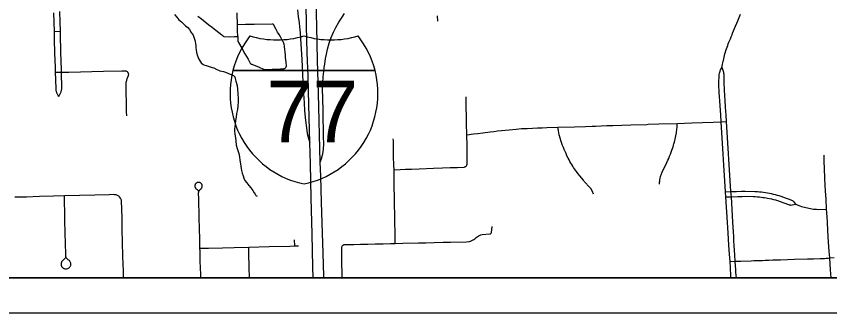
# Model space of a CAD drawing. Extents: x -59 to 82, y -3 to 49.
# Drawn here: x 4.699 to 7.043, y 14 to 14.853 of the extents above; entities that cross this region are included whole.
import ezdxf

# ---------------------------------------------------------------- set-up
doc = ezdxf.new("R2010")
doc.units = 0
for name, color, linetype in [('GM_X_City_Street', 7, 'Continuous'), ('GM_X_Corporation', 7, 'Continuous'), ('GM_X_Interchange_Ramps', 7, 'Continuous'), ('GM_X_Interstate_Route', 7, 'Continuous'), ('GM_X_Interstate_Shield', 7, 'Continuous'), ('GM_X_Minor_River', 7, 'Continuous'), ('GM_X_State_Route', 7, 'Continuous'), ('SH_Data', 7, 'Continuous')]:
    doc.layers.add(name, color=color, linetype=linetype)

msp = doc.modelspace()

# ---------------------------------------------------------------- linework, layer by layer
at = {"layer": 'GM_X_City_Street'}
for p, q in [((4.8092, 14.8092), (4.8266, 14.8098)), ((5.5015, 14.192), (5.5011, 14.2101))]:
    msp.add_line(p, q, dxfattribs=at)
for points in [[(4.8215, 14.6222), (4.8195, 14.6252), (4.8186, 14.6268), (4.8178, 14.6284), (4.817, 14.6301), (4.8164, 14.6318), (4.8158, 14.6335), (4.8152, 14.6352), (4.8148, 14.637), (4.8144, 14.6388), (4.8141, 14.6405), (4.8138, 14.6424), (4.8137, 14.6442), (4.8131, 14.6705), (4.8125, 14.6919), (4.8121, 14.7062), (4.8107, 14.7467), (4.8098, 14.7863), (4.8092, 14.8092), (4.8077, 14.8628)], [(4.8215, 14.6222), (4.8238, 14.6257), (4.8248, 14.6276), (4.8258, 14.6294), (4.8266, 14.6313), (4.8274, 14.6333), (4.8281, 14.6353), (4.8288, 14.6373), (4.8293, 14.6393), (4.8298, 14.6414), (4.8302, 14.6435), (4.8304, 14.6455), (4.8306, 14.6476), (4.8305, 14.653), (4.8298, 14.6843), (4.8296, 14.6918), (4.8292, 14.7062), (4.8289, 14.7175), (4.827, 14.795), (4.8266, 14.8098), (4.8259, 14.8363), (4.8249, 14.8672)], [(5.2228, 14.8531), (5.2327, 14.8454), (5.2433, 14.837), (5.254, 14.8287), (5.2647, 14.8204), (5.2692, 14.8168), (5.2738, 14.8133), (5.2911, 14.7994), (5.2957, 14.7958), (5.2964, 14.7953), (5.2971, 14.7949), (5.2979, 14.7945), (5.3142, 14.7942), (5.3284, 14.7946), (5.3374, 14.7949), (5.3371, 14.8123), (5.3367, 14.8286), (5.3365, 14.8379), (5.3362, 14.8507), (5.3359, 14.8634)], [(5.9136, 14.8394), (5.913, 14.8543)], [(5.3374, 14.7949), (5.3375, 14.7876), (5.3379, 14.7819), (5.3381, 14.7811), (5.3384, 14.7803), (5.3388, 14.7795), (5.3392, 14.7787), (5.3397, 14.778), (5.3488, 14.7617), (5.3579, 14.7454), (5.3672, 14.7292), (5.3702, 14.7237), (5.3722, 14.7198), (5.3729, 14.7184), (5.3733, 14.7177), (5.3738, 14.7172), (5.3743, 14.7167), (5.3749, 14.7162), (5.3755, 14.7158), (5.3761, 14.7156), (5.3777, 14.715), (5.3848, 14.7123), (5.392, 14.7093), (5.3992, 14.7063), (5.4, 14.706), (5.4034, 14.7047), (5.4076, 14.703), (5.4145, 14.7003), (5.4154, 14.7), (5.4164, 14.6998), (5.4194, 14.6996), (5.4259, 14.6999), (5.4314, 14.7002), (5.4369, 14.7005), (5.4424, 14.7006), (5.4479, 14.7008), (5.4542, 14.7011), (5.4608, 14.7013), (5.4687, 14.7015), (5.4697, 14.7017), (5.4706, 14.702), (5.4715, 14.7023), (5.4723, 14.7027), (5.4732, 14.7032), (5.4739, 14.7037), (5.4747, 14.7043), (5.4753, 14.705), (5.4761, 14.706), (5.4769, 14.7074), (5.4773, 14.7082), (5.4776, 14.7091), (5.477, 14.7214), (5.4761, 14.7281), (5.4753, 14.7348), (5.4747, 14.7415), (5.4738, 14.7496), (5.4729, 14.7576), (5.4719, 14.7656), (5.4708, 14.7735), (5.4705, 14.7747), (5.4701, 14.7759), (5.4696, 14.7771), (5.469, 14.7782), (5.4684, 14.7793), (5.4643, 14.7863), (5.4603, 14.7934), (5.4563, 14.8004), (5.4524, 14.8075), (5.4486, 14.8147), (5.4406, 14.8289), (5.4404, 14.8294), (5.4401, 14.8298), (5.4397, 14.8301), (5.4392, 14.8304), (5.4366, 14.8307), (5.3847, 14.8294), (5.3719, 14.8291), (5.3602, 14.8289), (5.3367, 14.8286)], [(4.8125, 14.6919), (4.8296, 14.6918), (4.8504, 14.6923), (4.9502, 14.6949), (5.0037, 14.6965), (5.0112, 14.6964), (5.0131, 14.6961), (5.0148, 14.6956), (5.0168, 14.6947), (5.0184, 14.6938), (5.0193, 14.6932), (5.0201, 14.6923), (5.0209, 14.6911), (5.0213, 14.6903), (5.0218, 14.6893), (5.0221, 14.6884), (5.0223, 14.6872), (5.0219, 14.6822), (5.0215, 14.6806), (5.0211, 14.6794), (5.0181, 14.672), (5.0172, 14.6697), (5.0165, 14.6675), (5.0158, 14.6651), (5.0153, 14.6627), (5.015, 14.6604), (5.0148, 14.6579), (5.0151, 14.6326), (5.0155, 14.6061), (5.0162, 14.5779), (5.0165, 14.5664)], [(5.9965, 14.423), (5.9973, 14.4241), (5.998, 14.4255), (5.9983, 14.4265), (5.9986, 14.4275), (5.999, 14.4371), (5.9984, 14.4805), (5.9978, 14.5123), (5.997, 14.5448), (5.9964, 14.5687), (5.996, 14.5884), (5.9957, 14.6208)], [(5.9978, 14.5123), (6.0164, 14.5144), (6.0288, 14.5159), (6.0437, 14.5177), (6.0644, 14.5204), (6.0754, 14.5218), (6.0863, 14.5231), (6.0973, 14.5244), (6.1083, 14.5256), (6.1193, 14.5267), (6.1399, 14.5285), (6.155, 14.5297), (6.1715, 14.5305), (6.1864, 14.5313), (6.201, 14.5317), (6.2142, 14.5322), (6.2282, 14.5326), (6.2601, 14.5338), (6.3082, 14.5351), (6.3393, 14.5361), (6.3589, 14.5368), (6.3687, 14.5372), (6.3847, 14.5378), (6.4012, 14.5384), (6.4181, 14.5389), (6.4697, 14.5406), (6.5164, 14.542), (6.5198, 14.5422), (6.5513, 14.5431), (6.6042, 14.5447), (6.6251, 14.5456), (6.6455, 14.5464), (6.7074, 14.5486), (6.7304, 14.5496), (6.7456, 14.5501)], [(6.363, 14.3415), (6.3595, 14.3484), (6.3545, 14.3571), (6.3527, 14.3594), (6.3494, 14.3636), (6.3389, 14.3748), (6.3361, 14.378), (6.3334, 14.3812), (6.3231, 14.3938), (6.3182, 14.4), (6.3135, 14.4062), (6.3106, 14.4101), (6.3079, 14.414), (6.3052, 14.418), (6.3026, 14.422), (6.3001, 14.4261), (6.2974, 14.4306), (6.2948, 14.4352), (6.2923, 14.4398), (6.2899, 14.4445), (6.2862, 14.4519), (6.2835, 14.4578), (6.2808, 14.4637), (6.2782, 14.4696), (6.276, 14.4753), (6.2737, 14.4811), (6.2697, 14.4922), (6.2664, 14.5022), (6.2645, 14.5091), (6.2637, 14.5118), (6.2624, 14.5178), (6.2614, 14.5236), (6.2605, 14.53), (6.2601, 14.5338)], [(6.5524, 14.3698), (6.5526, 14.3726), (6.5529, 14.3754), (6.5533, 14.3783), (6.5537, 14.3811), (6.5542, 14.3839), (6.5548, 14.3866), (6.5561, 14.392), (6.5568, 14.3945), (6.5577, 14.3971), (6.5585, 14.3996), (6.5595, 14.402), (6.5606, 14.4045), (6.5635, 14.4107), (6.5688, 14.4217), (6.5741, 14.4327), (6.5768, 14.4385), (6.5793, 14.4442), (6.5818, 14.4501), (6.5842, 14.4559), (6.5865, 14.4618), (6.5884, 14.4674), (6.5917, 14.4773), (6.593, 14.4817), (6.5943, 14.4862), (6.5956, 14.4907), (6.5968, 14.4953), (6.5978, 14.4998), (6.5989, 14.5044), (6.5998, 14.509), (6.6014, 14.5174), (6.602, 14.5213), (6.6025, 14.5252), (6.603, 14.5291), (6.6034, 14.533), (6.6038, 14.5369), (6.604, 14.5408), (6.6042, 14.5447)], [(5.7915, 14.1995), (5.7909, 14.2315), (5.7904, 14.2584), (5.79, 14.2844), (5.7895, 14.308), (5.789, 14.3346), (5.7886, 14.3606), (5.788, 14.383), (5.7877, 14.4116), (5.7873, 14.4254), (5.7866, 14.4484), (5.7863, 14.4712), (5.7858, 14.495), (5.7855, 14.5002)], [(7.0477, 14.1), (7.0458, 14.1238), (7.0446, 14.1396), (7.0432, 14.1577), (7.042, 14.1773), (7.0402, 14.2031), (7.0381, 14.237), (7.0367, 14.2608), (7.0357, 14.2757), (7.0343, 14.2977), (7.0327, 14.3272), (7.0311, 14.351), (7.0303, 14.3662), (7.0293, 14.3868), (7.0283, 14.4148), (7.0274, 14.4355), (7.0269, 14.4529)], [(5.7877, 14.4116), (5.8051, 14.4122), (5.8208, 14.4126), (5.8383, 14.4132), (5.8604, 14.4141), (5.9018, 14.4158), (5.9279, 14.4167), (5.9499, 14.4174), (5.9708, 14.4182), (5.9899, 14.419), (5.9909, 14.4193), (5.9918, 14.4196), (5.9927, 14.42), (5.9935, 14.4204), (5.9946, 14.4211), (5.9956, 14.422), (5.9965, 14.423)], [(5.2308, 14.1), (5.2306, 14.1102), (5.2301, 14.1293), (5.2295, 14.1484), (5.2292, 14.1625), (5.2288, 14.1767), (5.2286, 14.1853), (5.2281, 14.205), (5.2278, 14.2191), (5.2273, 14.2344), (5.2269, 14.2496), (5.2266, 14.2649), (5.2263, 14.2801), (5.226, 14.2967), (5.2257, 14.3049), (5.225, 14.3266), (5.2246, 14.3449), (5.2247, 14.3461), (5.2249, 14.3471), (5.2253, 14.3482), (5.2257, 14.3493), (5.2263, 14.3505), (5.2269, 14.3515), (5.2276, 14.3525), (5.2283, 14.3534), (5.2294, 14.3544), (5.2309, 14.3557), (5.2316, 14.3564), (5.2323, 14.3572), (5.2329, 14.358), (5.2335, 14.3589), (5.2339, 14.3598), (5.2343, 14.3608), (5.2346, 14.3617), (5.2349, 14.3628), (5.2346, 14.3677), (5.2342, 14.3688), (5.2336, 14.3699), (5.2329, 14.3709), (5.2321, 14.3719), (5.2312, 14.3727), (5.2301, 14.3735), (5.229, 14.3741), (5.2278, 14.3746), (5.2266, 14.3749), (5.2254, 14.3751), (5.2216, 14.3748), (5.2204, 14.3744), (5.2193, 14.3739), (5.2182, 14.3732), (5.2172, 14.3724), (5.2163, 14.3715), (5.2155, 14.3705), (5.2149, 14.3695), (5.2144, 14.3683), (5.2141, 14.3671), (5.2138, 14.3657), (5.2142, 14.362), (5.2145, 14.3611), (5.2148, 14.3602), (5.2153, 14.3593), (5.2158, 14.3585), (5.2164, 14.3577), (5.2171, 14.3569), (5.2178, 14.3563), (5.2185, 14.3556), (5.2208, 14.3541), (5.2215, 14.3535), (5.2226, 14.3523), (5.2231, 14.3515), (5.2236, 14.3507), (5.2239, 14.3499), (5.2245, 14.3483)], [(6.7432, 14.3483), (6.7588, 14.3487), (6.7747, 14.349), (6.7886, 14.3493), (6.8001, 14.3495), (6.8274, 14.3492), (6.835, 14.3486), (6.8408, 14.3481), (6.8466, 14.3474), (6.8527, 14.3466), (6.8583, 14.3459), (6.8638, 14.3449), (6.8694, 14.3438), (6.8749, 14.3426), (6.8804, 14.3413), (6.8859, 14.34), (6.8914, 14.3386), (6.8968, 14.337), (6.9022, 14.3354), (6.9103, 14.3327), (6.9182, 14.3297), (6.9262, 14.3267), (6.9335, 14.3237), (6.9361, 14.3225), (6.9377, 14.3212), (6.939, 14.3197), (6.9446, 14.3119)], [(4.6951, 14.333), (4.7288, 14.3339), (4.7663, 14.335), (4.8063, 14.3359), (4.8377, 14.3369), (4.8818, 14.3383), (4.9255, 14.3393), (4.967, 14.3405), (4.9786, 14.3408), (4.9825, 14.3406), (4.9845, 14.3403), (4.9865, 14.3398), (4.9884, 14.3391), (4.9904, 14.3382), (4.9922, 14.3372), (4.994, 14.336), (4.9956, 14.3347), (4.9971, 14.3331)], [(4.842, 14.1591), (4.8376, 14.1545), (4.8351, 14.1519), (4.8337, 14.1505), (4.8327, 14.1494), (4.8317, 14.1483), (4.8308, 14.1472), (4.83, 14.146), (4.8292, 14.1447), (4.8288, 14.1436), (4.8285, 14.1424), (4.8283, 14.1386), (4.8285, 14.1372), (4.8288, 14.1359), (4.8292, 14.1346), (4.8298, 14.1334), (4.8305, 14.1323), (4.8313, 14.1312), (4.8322, 14.1302), (4.8331, 14.1293), (4.8341, 14.1286), (4.8352, 14.1279), (4.8362, 14.1274), (4.8376, 14.1268), (4.8392, 14.1264), (4.8442, 14.1262), (4.8478, 14.1272), (4.8494, 14.128), (4.851, 14.129), (4.8524, 14.1302), (4.8536, 14.1316), (4.8546, 14.133), (4.8554, 14.1345), (4.856, 14.136), (4.8564, 14.1376), (4.8567, 14.1391), (4.8563, 14.1429), (4.8556, 14.1448), (4.8548, 14.1466), (4.8536, 14.1483), (4.8523, 14.1498), (4.8508, 14.1511), (4.8492, 14.1522), (4.848, 14.1528), (4.8468, 14.1536), (4.8457, 14.1546), (4.8447, 14.1557), (4.8438, 14.1568), (4.8431, 14.1581), (4.8425, 14.1595), (4.8422, 14.1608), (4.842, 14.1625), (4.8418, 14.1695), (4.8412, 14.1984), (4.8394, 14.2638), (4.8387, 14.2888), (4.8382, 14.3186), (4.8377, 14.3369)], [(5.0085, 14.1), (5.008, 14.1199), (5.0067, 14.1615), (5.0056, 14.204), (5.0048, 14.2383), (5.0042, 14.2702), (5.0035, 14.2995), (5.0028, 14.32), (5.0026, 14.3225), (5.0022, 14.3243), (5.0015, 14.3261), (5.0007, 14.328), (4.9997, 14.3298), (4.9971, 14.3331)], [(6.7442, 14.3334), (6.7598, 14.3338), (6.7781, 14.3343), (6.7911, 14.3346), (6.8008, 14.3349), (6.8228, 14.3347), (6.8281, 14.3345), (6.8347, 14.3339), (6.8412, 14.3332), (6.8505, 14.332), (6.8552, 14.3314), (6.8597, 14.3306), (6.8644, 14.3297), (6.87, 14.3285), (6.8757, 14.3273), (6.8814, 14.3259), (6.887, 14.3245), (6.8927, 14.323), (6.9008, 14.3204), (6.9112, 14.3166), (6.9246, 14.3114), (6.9264, 14.3108), (6.9289, 14.3101), (6.9302, 14.3099), (6.9314, 14.3097), (6.9354, 14.3101), (6.9446, 14.3119)], [(6.9446, 14.3119), (6.9576, 14.3074), (6.9619, 14.306), (6.9661, 14.3048), (6.9703, 14.3036), (6.9746, 14.3025), (6.9789, 14.3015), (6.9833, 14.3006), (6.9876, 14.2998), (6.9919, 14.2991), (6.9968, 14.2984), (7.0007, 14.2979), (7.0051, 14.2975), (7.0104, 14.2972), (7.0343, 14.2977)], [(5.6397, 14.1934), (5.6408, 14.1942), (5.6418, 14.1949), (5.6429, 14.1954), (5.6444, 14.1958), (5.6459, 14.1961), (5.6484, 14.1962), (5.6718, 14.1966), (5.691, 14.1969), (5.7119, 14.1973), (5.7333, 14.1978), (5.7561, 14.1984), (5.7773, 14.1991), (5.7915, 14.1995), (5.8132, 14.2001), (5.8579, 14.2012), (5.8798, 14.2015), (5.9037, 14.2021), (5.9294, 14.2027), (5.9509, 14.2033), (5.9963, 14.2042), (6.003, 14.2046), (6.0053, 14.2051), (6.0083, 14.2061), (6.0142, 14.209), (6.0177, 14.211), (6.0206, 14.2128), (6.0229, 14.2147), (6.0247, 14.2165), (6.0299, 14.2205), (6.0329, 14.2222), (6.0356, 14.2233), (6.0382, 14.2242), (6.0416, 14.2251), (6.0642, 14.2266), (6.0655, 14.2269), (6.0669, 14.2279), (6.0677, 14.229), (6.0683, 14.231), (6.0703, 14.2478)], [(5.2286, 14.1853), (5.2534, 14.186), (5.293, 14.187), (5.3268, 14.188), (5.3694, 14.1888), (5.4284, 14.1902), (5.4871, 14.1917), (5.5015, 14.192), (5.5128, 14.1921)], [(5.3713, 14.1), (5.3705, 14.1308), (5.3698, 14.1702), (5.3694, 14.1888)], [(5.6385, 14.1), (5.6382, 14.1151), (5.6377, 14.1407), (5.6372, 14.1659), (5.6369, 14.1853), (5.637, 14.187), (5.6372, 14.1886), (5.6377, 14.1899), (5.6382, 14.1914), (5.6397, 14.1934)], [(6.7561, 14.1478), (6.7711, 14.1482), (6.7867, 14.1487), (6.8165, 14.1497), (6.8247, 14.1499), (6.8328, 14.1502), (6.841, 14.1504), (6.8491, 14.1507), (6.8573, 14.151), (6.8682, 14.1514), (6.8792, 14.1517), (6.8901, 14.1521), (6.9011, 14.1524), (6.9415, 14.1537), (6.9797, 14.1548), (6.9965, 14.1553), (7.0155, 14.1557), (7.022, 14.1559), (7.0278, 14.1562), (7.0332, 14.1567), (7.0386, 14.1572), (7.0432, 14.1577), (7.0559, 14.1588)]]:
    msp.add_lwpolyline(points, dxfattribs=at)
at = {"layer": 'GM_X_Corporation'}
msp.add_lwpolyline([(5.4185, 17.8454), (5.3021, 17.5278), (5.4148, 17.4804), (5.5024, 17.4449), (5.5541, 17.4302), (5.5621, 16.6394), (4.4645, 16.5986), (4.4817, 15.6631), (4.509, 14.1), (8.0452, 14.1)], dxfattribs=at)
at = {"layer": 'GM_X_Interchange_Ramps'}
for points in [[(5.5093, 14.8717), (5.5119, 14.8521), (5.5141, 14.8346), (5.5154, 14.8225), (5.5171, 14.8058), (5.5185, 14.7892), (5.5195, 14.7725), (5.5211, 14.7443), (5.5229, 14.7103), (5.5242, 14.6828), (5.5249, 14.6668), (5.5272, 14.6307), (5.5292, 14.6043), (5.5302, 14.5808), (5.5331, 14.553), (5.5351, 14.5319), (5.5373, 14.516), (5.5412, 14.5014), (5.5454, 14.4894)], [(5.58, 14.4475), (5.5828, 14.4572), (5.5844, 14.4705), (5.5851, 14.4859), (5.5846, 14.5072), (5.5832, 14.578), (5.5824, 14.6194), (5.582, 14.6414), (5.5823, 14.6618), (5.5835, 14.679), (5.5853, 14.6943), (5.5868, 14.7059), (5.588, 14.7152), (5.5905, 14.7311), (5.593, 14.7443), (5.5964, 14.7584), (5.6011, 14.7752), (5.6067, 14.7919), (5.613, 14.8072), (5.6198, 14.8206), (5.6287, 14.8365), (5.6381, 14.8508), (5.6455, 14.8611)], [(5.575, 14.4336), (5.5795, 14.4456), (5.58, 14.4475)]]:
    msp.add_lwpolyline(points, dxfattribs=at)
at = {"layer": 'GM_X_Interstate_Route'}
for points in [[(5.5552, 14.1), (5.5542, 14.1316), (5.5518, 14.2263), (5.5493, 14.3303), (5.5466, 14.4281), (5.5454, 14.4894), (5.5425, 14.5982), (5.5402, 14.6804), (5.5379, 14.7474), (5.5359, 14.8257), (5.5346, 14.8915)], [(5.5853, 14.1), (5.5852, 14.1049), (5.5833, 14.171), (5.5804, 14.2582), (5.5786, 14.3183), (5.5764, 14.3928), (5.575, 14.4336), (5.5701, 14.631), (5.5675, 14.7255), (5.5652, 14.8241), (5.5635, 14.8932)]]:
    msp.add_lwpolyline(points, dxfattribs=at)
at = {"layer": 'GM_X_Interstate_Shield'}
for p, q in [((5.3234, 14.6967), (5.7333, 14.6967)), ((5.7333, 14.6967), (5.3234, 14.6967)), ((5.7333, 14.6967), (5.3234, 14.6967))]:
    msp.add_line(p, q, dxfattribs=at)
for centre, start, end in [((5.5816, 14.6314), 141.669, 165.8066), ((5.4505, 15.0513), 253.0091, 286.9909), ((5.6062, 15.0513), 253.0091, 286.9909), ((5.4751, 14.6314), 14.1934, 38.331), ((5.5816, 14.6314), 165.8066, 258.463), ((5.4751, 14.6314), 281.537, 14.1934)]:
    msp.add_arc(centre, 0.2663, start, end, dxfattribs=at)
at = {"layer": 'GM_X_Minor_River'}
for points in [[(5.1549, 14.858), (5.1618, 14.8505), (5.168, 14.843), (5.1749, 14.837), (5.1811, 14.831), (5.1872, 14.8257), (5.1933, 14.8205), (5.1987, 14.8145), (5.2034, 14.8062), (5.2088, 14.7986), (5.212, 14.7903), (5.2144, 14.7812), (5.2153, 14.7736), (5.2168, 14.7691), (5.2169, 14.7622), (5.2178, 14.7569), (5.2186, 14.7486), (5.2218, 14.7395), (5.2257, 14.7297), (5.2319, 14.7191), (5.2373, 14.7146), (5.2427, 14.7124), (5.2465, 14.7109), (5.2518, 14.7095), (5.2579, 14.708), (5.2633, 14.7058), (5.2686, 14.7043), (5.277, 14.6999), (5.2816, 14.6984), (5.2862, 14.6962), (5.2915, 14.6947), (5.2961, 14.694), (5.3022, 14.6918), (5.3091, 14.6889), (5.3152, 14.6867), (5.3213, 14.6845), (5.3251, 14.6822), (5.3289, 14.6785), (5.3298, 14.6739), (5.3321, 14.6664), (5.3354, 14.6535), (5.337, 14.6436), (5.3389, 14.6163), (5.3383, 14.6071), (5.3377, 14.5957), (5.3363, 14.5843), (5.3342, 14.5736), (5.3328, 14.563), (5.3314, 14.5531), (5.33, 14.5424), (5.3286, 14.5348), (5.3279, 14.5295), (5.328, 14.5234), (5.3289, 14.5135), (5.3306, 14.5037), (5.3315, 14.4946), (5.3331, 14.4824), (5.3363, 14.4695), (5.3403, 14.4582), (5.3427, 14.4483), (5.3436, 14.4392), (5.3453, 14.4286), (5.3461, 14.4218), (5.347, 14.415), (5.3486, 14.4089), (5.3502, 14.4013), (5.3526, 14.3937), (5.3549, 14.3869), (5.3581, 14.3809), (5.3635, 14.3741), (5.3697, 14.3658), (5.3751, 14.3598), (5.3782, 14.3553), (5.3812, 14.3515), (5.3851, 14.3447)], [(5.3851, 14.3447), (5.3875, 14.341), (5.3898, 14.3372), (5.3929, 14.3357)]]:
    msp.add_lwpolyline(points, dxfattribs=at)
at = {"layer": 'GM_X_State_Route'}
for points in [[(6.7329, 14.7061), (6.7338, 14.7105), (6.7347, 14.715), (6.7356, 14.7194), (6.7365, 14.7238), (6.7369, 14.7256), (6.7379, 14.7304), (6.739, 14.7353), (6.7402, 14.7401), (6.7415, 14.7449), (6.7429, 14.7498), (6.7443, 14.7546), (6.7459, 14.7594), (6.7475, 14.7641), (6.7493, 14.7688), (6.7511, 14.7735), (6.753, 14.7781), (6.7549, 14.7824), (6.7571, 14.7881), (6.7594, 14.794), (6.7617, 14.7998), (6.7636, 14.8048), (6.7721, 14.8245), (6.7755, 14.8328), (6.7787, 14.8403), (6.7823, 14.8498), (6.7859, 14.8592)], [(6.7591, 14.1), (6.7588, 14.1048), (6.7573, 14.1304), (6.7561, 14.1478), (6.7545, 14.1689), (6.753, 14.194), (6.7508, 14.2298), (6.7488, 14.2598), (6.7442, 14.3334), (6.7432, 14.3483), (6.7304, 14.5496), (6.7292, 14.5694), (6.7267, 14.6088), (6.7257, 14.6219), (6.7249, 14.6329), (6.7245, 14.6409), (6.7241, 14.6489), (6.7239, 14.6569), (6.7237, 14.6648), (6.7243, 14.6794), (6.7246, 14.6826), (6.7251, 14.6859), (6.7258, 14.6891), (6.7267, 14.6923), (6.7277, 14.6954), (6.7289, 14.6985), (6.7302, 14.7015), (6.7329, 14.7061)], [(6.7742, 14.1), (6.7736, 14.1079), (6.773, 14.1166), (6.7725, 14.1254), (6.772, 14.134), (6.7711, 14.1482), (6.77, 14.1652), (6.7682, 14.1936), (6.7674, 14.2066), (6.7666, 14.2195), (6.766, 14.2324), (6.7642, 14.2607), (6.7598, 14.3338), (6.7588, 14.3487), (6.7456, 14.5501), (6.7444, 14.5686), (6.7431, 14.591), (6.742, 14.6114), (6.7413, 14.6232), (6.7391, 14.6614), (6.7394, 14.6772), (6.739, 14.6851), (6.7385, 14.6882), (6.7378, 14.6913), (6.7371, 14.6943), (6.7362, 14.6973), (6.7352, 14.7003), (6.7341, 14.7032), (6.7329, 14.7061)]]:
    msp.add_lwpolyline(points, dxfattribs=at)
at = {"layer": 'SH_Data'}
for p, q in [((2.1, 14.1), (8.9, 14.1)), ((2, 14), (9, 14))]:
    msp.add_line(p, q, dxfattribs=at)
msp.add_lwpolyline([(8.9, 20.9), (2.1, 20.9), (2.1, 14.1), (8.9, 14.1)], close=True, dxfattribs=at)
msp.add_lwpolyline([(8.0452, 14.1), (4.509, 14.1), (4.4817, 15.6631), (4.4645, 16.5986)], dxfattribs=at)

# ---------------------------------------------------------------- texts
at = {"layer": 'GM_X_Interstate_Shield'}
msp.add_text('77', height=0.17756, dxfattribs=at).set_placement((5.4205, 14.4903))

doc.saveas('drawing.dxf')
